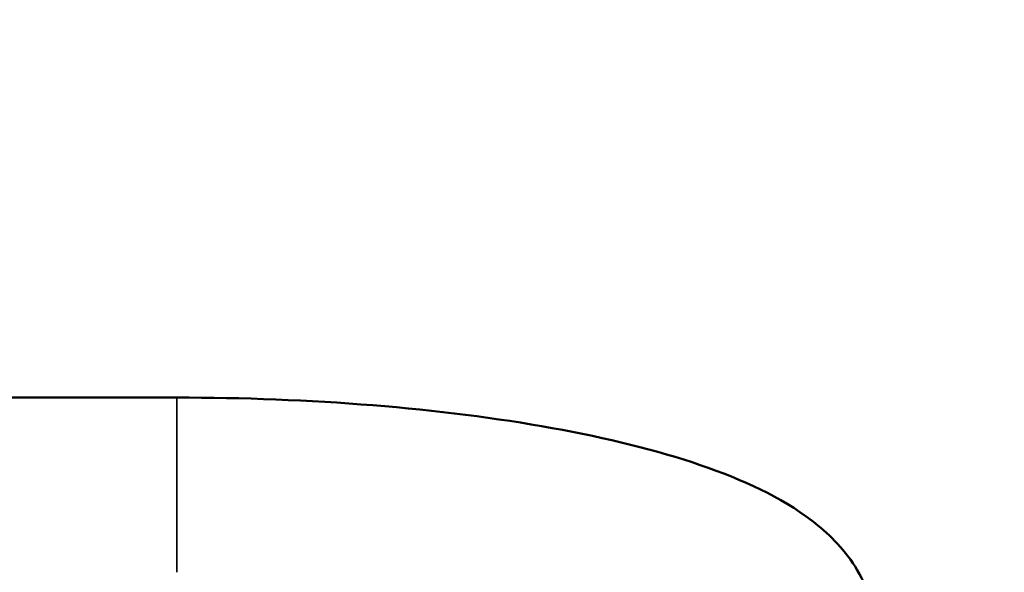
# Model space of a CAD drawing. Header units: inches. Extents: x 1 to 271, y 5 to 171.
# Tile 316 of 334: x 156.22 to 161.85, y 148.81 to 151.97. Entities that reach past the tile are written whole.
import ezdxf

# ---------------------------------------------------------------- set-up
doc = ezdxf.new("R2010")
doc.units = ezdxf.units.IN
doc.header["$LTSCALE"] = 8
doc.header["$MEASUREMENT"] = 0
for name, color, linetype, lineweight in [('Dimension (ANSI)', 7, 'Continuous', 25), ('Visible (ANSI)', 7, 'Continuous', 50), ('Visible Narrow (ANSI)', 7, 'Continuous', 35)]:
    doc.layers.add(name, color=color, linetype=linetype, lineweight=lineweight)
doc.styles.add('Dimension Text', font='tahoma.ttf')
doc.dimstyles.new('Dual Dimension', dxfattribs={"dimscale": 8, "dimtxt": 0.12, "dimasz": 0.098425, "dimexe": 0.125, "dimexo": 0.0625, "dimgap": 0.031496, "dimtad": 0, "dimtih": 1, "dimtoh": 1, "dimrnd": 1e-08, "dimzin": 4, "dimdsep": 46, "dimtxsty": 'Dimension Text', "dimcen": 0.09, "dimdle": 0.393701, "dimclrd": 256, "dimclre": 256, "dimclrt": 256, "dimadec": 0, "dimazin": 1, "dimtfac": 1, "dimtofl": 0, "dimtmove": 0, "dimatfit": 3, "dimfxl": 1, "dimtolj": 1, "dimtzin": 4, "dimlwd": -1, "dimlwe": -1, "dimarcsym": 0})

# ---------------------------------------------------------------- blocks, each defined once
blk = doc.blocks.new('*D10')
at = {"layer": 'Defpoints', "color": 0, "transparency": 16777216}
for p in [(179.2848, 157.7079), (123.1798, 140.6812), (179.2848, 140.6812)]:
    blk.add_point(p, dxfattribs=at)
at = {"layer": 'Dimension (ANSI)', "transparency": 16777216}
for p, q in [((123.1798, 141.1812), (123.1798, 158.7079)), ((179.2848, 141.1812), (179.2848, 158.7079)), ((123.9672, 157.7079), (146.443, 157.7079)), ((178.4974, 157.7079), (156.0215, 157.7079))]:
    blk.add_line(p, q, dxfattribs=at)
for points in [[(123.9672, 157.8392), (123.9672, 157.5767), (123.1798, 157.7079)], [(178.4974, 157.8392), (178.4974, 157.5767), (179.2848, 157.7079)]]:
    blk.add_solid(points, dxfattribs=at)
at = {"layer": 'Dimension (ANSI)', "transparency": 16777216, "insert": (151.2323, 157.7079), "char_height": 0.96, "attachment_point": 5, "style": 'Dimension Text'}
blk.add_mtext('\\A1;{\\H3.0x;(}\\S56.11^ 1425.1 mm;{\\H3.0x;)}', dxfattribs=at)

msp = doc.modelspace()

# ---------------------------------------------------------------- linework, layer by layer
at = {"layer": 'Visible (ANSI)'}
msp.add_line((154.3992, 149.8096), (157.1192, 149.8096), dxfattribs=at)
msp.add_open_spline([(157.1192, 149.8096), (157.4988, 149.8096), (157.8783, 149.7947), (158.604, 149.736), (158.95, 149.6923), (159.581, 149.5781), (159.8655, 149.5081), (160.3603, 149.3385), (160.5706, 149.2433), (160.8429, 149.0346), (160.9282, 148.9525), (161.0679, 148.7328), (161.1192, 148.5887), (161.1192, 148.438)], degree=3, knots=[1.570796, 1.570796, 1.570796, 1.570796, 1.884956, 1.884956, 2.199115, 2.199115, 2.513274, 2.513274, 2.827433, 2.827433, 2.984513, 2.984513, 3.141593, 3.141593, 3.141593, 3.141593], dxfattribs=at)
at = {"layer": 'Visible Narrow (ANSI)'}
msp.add_line((157.1192, 148.8096), (157.1192, 149.8096), dxfattribs=at)

# ---------------------------------------------------------------- dimensions: what is measured, and where the dimension line sits
at = {"layer": 'Dimension (ANSI)'}
dim = msp.add_linear_dim(base=(179.28481, 157.70793), p1=(123.17977, 140.68124), p2=(179.28481, 140.68124), angle=180, text='{\\H3.0x;(}\\S<>^ 1425.1 mm;{\\H3.0x;)}', dimstyle='Dual Dimension', override={"dimgap": 0.031496, "dimtih": 0, "dimtoh": 0, "dimdec": 2, "dimpost": '\\X', "dimtol": 0, "dimlim": 0, "dimtp": 0, "dimtm": 0, "dimtdec": 2, "dimatfit": 1}, dxfattribs=at)
dim.commit()
dim.dimension.update_dxf_attribs({"geometry": '*D10', "text_midpoint": (151.23229, 157.70793), "dimtype": 160})

doc.saveas('drawing.dxf')
